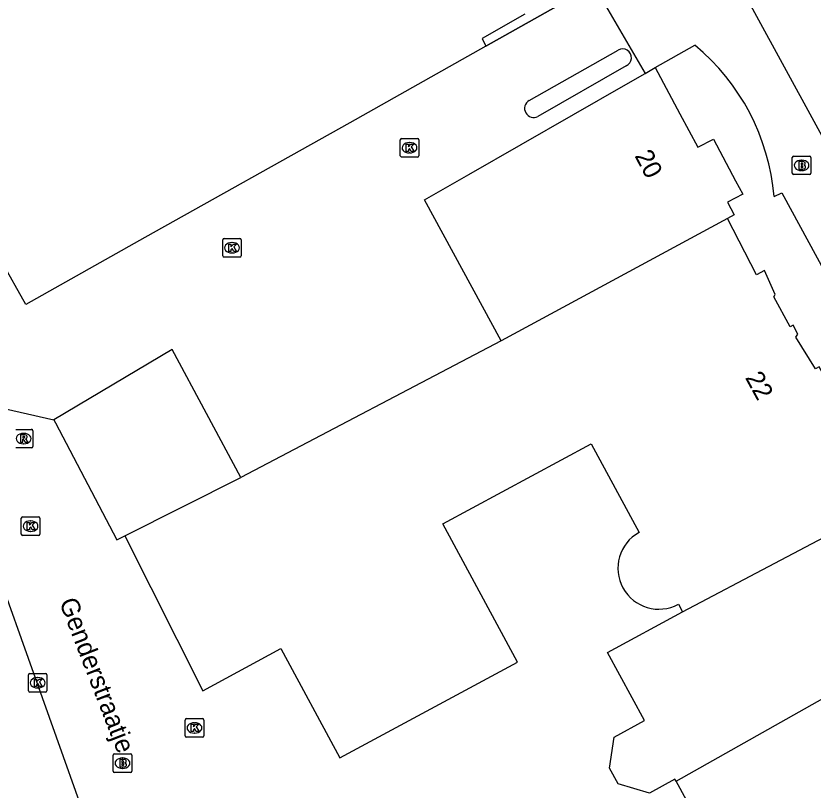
# Model space of a CAD drawing. Extents: x 161087 to 161922, y 382574 to 383873.
# Drawn here: x 161454.07 to 161497.08, y 383379.81 to 383421.58 of the extents above; entities that cross this region are included whole.
import ezdxf

# ---------------------------------------------------------------- set-up
doc = ezdxf.new("R2010")
doc.units = 0
for name, color, linetype in [('IMGEO_Brandkraan', 7, 'Continuous'), ('IMGEO_Fietspad_gesloten', 7, 'Continuous'), ('IMGEO_Kolk', 7, 'Continuous'), ('IMGEO_Openbare_ruimte_label', 7, 'Continuous'), ('IMGEO_Pand', 7, 'Continuous'), ('IMGEO_Pand_nummerreeks', 7, 'Continuous'), ('IMGEO_Pand_overbouw', 7, 'Continuous'), ('IMGEO_Rijbaan_lokaal_gesloten', 7, 'Continuous'), ('IMGEO_Rioolput', 7, 'Continuous'), ('IMGEO_Voetpad_open', 7, 'Continuous')]:
    doc.layers.add(name, color=color, linetype=linetype)

msp = doc.modelspace()

# ---------------------------------------------------------------- linework, layer by layer
at = {"layer": 'IMGEO_Brandkraan'}
for p, q in [((161495.963, 383413.094), (161495.963, 383413.946)), ((161496.038, 383414.02), (161496.89, 383414.02)), ((161496.964, 383413.946), (161496.964, 383413.094)), ((161496.451, 383413.8), (161496.476, 383413.8)), ((161496.89, 383413.02), (161496.038, 383413.02)), ((161496.474, 383413.24), (161496.449, 383413.24)), ((161459.316, 383380.835), (161459.316, 383381.687)), ((161459.391, 383381.761), (161460.243, 383381.761)), ((161460.317, 383381.687), (161460.317, 383380.835)), ((161459.804, 383381.541), (161459.829, 383381.541)), ((161460.243, 383380.761), (161459.391, 383380.761)), ((161459.827, 383380.981), (161459.802, 383380.981))]:
    msp.add_line(p, q, dxfattribs=at)
for points in [[(161495.963, 383413.094), (161495.963, 383413.946)], [(161496.038, 383414.02), (161496.89, 383414.02)], [(161496.964, 383413.946), (161496.964, 383413.094)], [(161496.311, 383413.72), (161496.311, 383413.32), (161496.524, 383413.32)], [(161496.542, 383413.72), (161496.311, 383413.72)], [(161496.49, 383413.639), (161496.436, 383413.639), (161496.436, 383413.563)], [(161496.436, 383413.563), (161496.489, 383413.563)], [(161496.498, 383413.487), (161496.436, 383413.487), (161496.436, 383413.406)], [(161496.436, 383413.406), (161496.498, 383413.406)], [(161496.89, 383413.02), (161496.038, 383413.02)], [(161459.316, 383380.835), (161459.316, 383381.687)], [(161459.391, 383381.761), (161460.243, 383381.761)], [(161460.317, 383381.687), (161460.317, 383380.835)], [(161459.664, 383381.461), (161459.664, 383381.061), (161459.877, 383381.061)], [(161459.895, 383381.461), (161459.664, 383381.461)], [(161459.843, 383381.38), (161459.789, 383381.38), (161459.789, 383381.304)], [(161459.789, 383381.304), (161459.842, 383381.304)], [(161459.851, 383381.228), (161459.789, 383381.228), (161459.789, 383381.147)], [(161459.789, 383381.147), (161459.851, 383381.147)], [(161460.243, 383380.761), (161459.391, 383380.761)]]:
    msp.add_lwpolyline(points, dxfattribs=at)
for centre, radius, start, end in [((161496.04, 383413.944), 0.0765, 91.552, 178.448), ((161496.04, 383413.944), 0.0765, 91.552, 178.448), ((161496.888, 383413.944), 0.0765, 1.552, 88.448), ((161496.888, 383413.944), 0.0765, 1.552, 88.448), ((161496.491, 383413.601), 0.0379, 267.8285, 90.9355), ((161496.499, 383413.446), 0.0404, 269.8759, 90.5077), ((161496.546, 383413.575), 0.145, 59.4692, 91.5367), ((161496.571, 383413.622), 0.0922, 285.5137, 58.1501), ((161496.576, 383413.43), 0.105, 301.3115, 78.989), ((161496.04, 383413.096), 0.0765, 181.552, 268.448), ((161496.04, 383413.096), 0.0765, 181.552, 268.448), ((161496.53, 383413.571), 0.251, 268.6676, 293.5347), ((161496.888, 383413.096), 0.0765, 271.552, 358.448), ((161496.888, 383413.096), 0.0765, 271.552, 358.448), ((161459.393, 383381.685), 0.0765, 91.552, 178.448), ((161459.393, 383381.685), 0.0765, 91.552, 178.448), ((161460.241, 383381.685), 0.0765, 1.552, 88.448), ((161460.241, 383381.685), 0.0765, 1.552, 88.448), ((161459.844, 383381.342), 0.0379, 267.8285, 90.9355), ((161459.852, 383381.187), 0.0404, 269.8759, 90.5077), ((161459.899, 383381.316), 0.145, 59.4692, 91.5367), ((161459.924, 383381.363), 0.0922, 285.5137, 58.1501), ((161459.929, 383381.171), 0.105, 301.3115, 78.989), ((161459.393, 383380.837), 0.0765, 181.552, 268.448), ((161459.393, 383380.837), 0.0765, 181.552, 268.448), ((161459.883, 383381.312), 0.251, 268.6676, 293.5347), ((161460.241, 383380.837), 0.0765, 271.552, 358.448), ((161460.241, 383380.837), 0.0765, 271.552, 358.448)]:
    msp.add_arc(centre, radius, start, end, dxfattribs=at)
for centre, major_axis, ratio, start_param, end_param in [((161496.45, 383413.52), (-0.387, 0.002), 0.722429, 4.712389, 7.853982), ((161496.475, 383413.52), (-0.39, 0.002), 0.717154, 1.570796, 4.712389), ((161459.803, 383381.261), (-0.387, 0.002), 0.722429, 4.712389, 7.853982), ((161459.828, 383381.261), (-0.39, 0.002), 0.717154, 1.570796, 4.712389)]:
    msp.add_ellipse(centre, major_axis=major_axis, ratio=ratio, start_param=start_param, end_param=end_param, dxfattribs=at)
at = {"layer": 'IMGEO_Fietspad_gesloten'}
msp.add_lwpolyline([(161519.914, 383374.197), (161519.252, 383375.416), (161514.754, 383383.636), (161493.934, 383421.754), (161487.783, 383433.046)], dxfattribs=at)
at = {"layer": 'IMGEO_Kolk'}
for p, q in [((161474.806, 383414.042), (161474.806, 383414.894)), ((161474.881, 383414.968), (161475.733, 383414.968)), ((161475.294, 383414.748), (161475.319, 383414.748)), ((161475.807, 383414.894), (161475.807, 383414.042)), ((161475.733, 383413.968), (161474.881, 383413.968)), ((161475.317, 383414.188), (161475.292, 383414.188)), ((161465.302, 383409.573), (161466.154, 383409.573)), ((161465.227, 383408.647), (161465.227, 383409.499)), ((161465.715, 383409.353), (161465.74, 383409.353)), ((161466.228, 383409.499), (161466.228, 383408.647)), ((161465.738, 383408.793), (161465.713, 383408.793)), ((161466.154, 383408.573), (161465.302, 383408.573)), ((161454.354, 383393.625), (161454.354, 383394.477)), ((161454.429, 383394.551), (161455.281, 383394.551)), ((161455.355, 383394.477), (161455.355, 383393.625)), ((161454.842, 383394.331), (161454.867, 383394.331)), ((161454.865, 383393.771), (161454.84, 383393.771)), ((161455.281, 383393.551), (161454.429, 383393.551)), ((161454.74, 383385.173), (161454.74, 383386.025)), ((161454.815, 383386.099), (161455.667, 383386.099)), ((161455.228, 383385.879), (161455.253, 383385.879)), ((161455.741, 383386.025), (161455.741, 383385.173)), ((161455.667, 383385.099), (161454.815, 383385.099)), ((161455.251, 383385.319), (161455.226, 383385.319)), ((161463.201, 383382.739), (161463.201, 383383.591)), ((161463.276, 383383.665), (161464.128, 383383.665)), ((161463.689, 383383.445), (161463.714, 383383.445)), ((161464.202, 383383.591), (161464.202, 383382.739)), ((161463.712, 383382.885), (161463.687, 383382.885)), ((161464.128, 383382.665), (161463.276, 383382.665))]:
    msp.add_line(p, q, dxfattribs=at)
for points in [[(161474.806, 383414.042), (161474.806, 383414.894)], [(161474.881, 383414.968), (161475.733, 383414.968)], [(161475.807, 383414.894), (161475.807, 383414.042)], [(161475.127, 383414.668), (161475.25, 383414.668), (161475.25, 383414.517), (161475.38, 383414.668), (161475.544, 383414.668), (161475.398, 383414.517), (161475.551, 383414.268), (161475.399, 383414.268), (161475.314, 383414.432), (161475.25, 383414.365), (161475.25, 383414.268), (161475.127, 383414.268), (161475.127, 383414.668)], [(161475.733, 383413.968), (161474.881, 383413.968)], [(161465.302, 383409.573), (161466.154, 383409.573)], [(161465.227, 383408.647), (161465.227, 383409.499)], [(161465.548, 383409.273), (161465.671, 383409.273), (161465.671, 383409.122), (161465.801, 383409.273), (161465.965, 383409.273), (161465.819, 383409.122), (161465.972, 383408.873), (161465.82, 383408.873), (161465.735, 383409.037), (161465.671, 383408.97), (161465.671, 383408.873), (161465.548, 383408.873), (161465.548, 383409.273)], [(161466.228, 383409.499), (161466.228, 383408.647)], [(161466.154, 383408.573), (161465.302, 383408.573)], [(161454.354, 383393.625), (161454.354, 383394.477)], [(161454.429, 383394.551), (161455.281, 383394.551)], [(161455.355, 383394.477), (161455.355, 383393.625)], [(161454.675, 383394.251), (161454.798, 383394.251), (161454.798, 383394.1), (161454.928, 383394.251), (161455.092, 383394.251), (161454.946, 383394.1), (161455.099, 383393.851), (161454.947, 383393.851), (161454.862, 383394.015), (161454.798, 383393.948), (161454.798, 383393.851), (161454.675, 383393.851), (161454.675, 383394.251)], [(161455.281, 383393.551), (161454.429, 383393.551)], [(161454.74, 383385.173), (161454.74, 383386.025)], [(161454.815, 383386.099), (161455.667, 383386.099)], [(161455.741, 383386.025), (161455.741, 383385.173)], [(161455.061, 383385.799), (161455.184, 383385.799), (161455.184, 383385.648), (161455.314, 383385.799), (161455.478, 383385.799), (161455.332, 383385.648), (161455.485, 383385.399), (161455.333, 383385.399), (161455.248, 383385.563), (161455.184, 383385.496), (161455.184, 383385.399), (161455.061, 383385.399), (161455.061, 383385.799)], [(161455.667, 383385.099), (161454.815, 383385.099)], [(161463.201, 383382.739), (161463.201, 383383.591)], [(161463.276, 383383.665), (161464.128, 383383.665)], [(161463.522, 383383.365), (161463.645, 383383.365), (161463.645, 383383.214), (161463.775, 383383.365), (161463.939, 383383.365), (161463.793, 383383.214), (161463.946, 383382.965), (161463.794, 383382.965), (161463.709, 383383.129), (161463.645, 383383.062), (161463.645, 383382.965), (161463.522, 383382.965), (161463.522, 383383.365)], [(161464.202, 383383.591), (161464.202, 383382.739)], [(161464.128, 383382.665), (161463.276, 383382.665)]]:
    msp.add_lwpolyline(points, dxfattribs=at)
for centre, start, end in [((161474.883, 383414.892), 91.552, 178.448), ((161474.883, 383414.892), 91.552, 178.448), ((161475.731, 383414.892), 1.552, 88.448), ((161475.731, 383414.892), 1.552, 88.448), ((161474.883, 383414.044), 181.552, 268.448), ((161474.883, 383414.044), 181.552, 268.448), ((161475.731, 383414.044), 271.552, 358.448), ((161475.731, 383414.044), 271.552, 358.448), ((161465.304, 383409.497), 91.552, 178.448), ((161465.304, 383409.497), 91.552, 178.448), ((161466.152, 383409.497), 1.552, 88.448), ((161466.152, 383409.497), 1.552, 88.448), ((161465.304, 383408.649), 181.552, 268.448), ((161465.304, 383408.649), 181.552, 268.448), ((161466.152, 383408.649), 271.552, 358.448), ((161466.152, 383408.649), 271.552, 358.448), ((161454.431, 383394.475), 91.552, 178.448), ((161454.431, 383394.475), 91.552, 178.448), ((161455.279, 383394.475), 1.552, 88.448), ((161455.279, 383394.475), 1.552, 88.448), ((161454.431, 383393.627), 181.552, 268.448), ((161454.431, 383393.627), 181.552, 268.448), ((161455.279, 383393.627), 271.552, 358.448), ((161455.279, 383393.627), 271.552, 358.448), ((161454.817, 383386.023), 91.552, 178.448), ((161454.817, 383386.023), 91.552, 178.448), ((161455.665, 383386.023), 1.552, 88.448), ((161455.665, 383386.023), 1.552, 88.448), ((161454.817, 383385.175), 181.552, 268.448), ((161454.817, 383385.175), 181.552, 268.448), ((161455.665, 383385.175), 271.552, 358.448), ((161455.665, 383385.175), 271.552, 358.448), ((161463.278, 383383.589), 91.552, 178.448), ((161463.278, 383383.589), 91.552, 178.448), ((161464.126, 383383.589), 1.552, 88.448), ((161464.126, 383383.589), 1.552, 88.448), ((161463.278, 383382.741), 181.552, 268.448), ((161463.278, 383382.741), 181.552, 268.448), ((161464.126, 383382.741), 271.552, 358.448), ((161464.126, 383382.741), 271.552, 358.448)]:
    msp.add_arc(centre, 0.0765, start, end, dxfattribs=at)
for centre, major_axis, ratio, start_param, end_param in [((161475.293, 383414.468), (-0.387, 0.002), 0.722429, 4.712389, 7.853982), ((161475.318, 383414.468), (-0.39, 0.002), 0.717154, 1.570796, 4.712389), ((161465.714, 383409.073), (-0.387, 0.002), 0.722429, 4.712389, 7.853982), ((161465.739, 383409.073), (-0.39, 0.002), 0.717154, 1.570796, 4.712389), ((161454.841, 383394.051), (-0.387, 0.002), 0.722429, 4.712389, 7.853982), ((161454.866, 383394.051), (-0.39, 0.002), 0.717154, 1.570796, 4.712389), ((161455.227, 383385.599), (-0.387, 0.002), 0.722429, 4.712389, 7.853982), ((161455.252, 383385.599), (-0.39, 0.002), 0.717154, 1.570796, 4.712389), ((161463.688, 383383.165), (-0.387, 0.002), 0.722429, 4.712389, 7.853982), ((161463.713, 383383.165), (-0.39, 0.002), 0.717154, 1.570796, 4.712389)]:
    msp.add_ellipse(centre, major_axis=major_axis, ratio=ratio, start_param=start_param, end_param=end_param, dxfattribs=at)
at = {"layer": 'IMGEO_Pand'}
for points in [[(161481.527, 383421.679), (161479.219, 383420.361), (161479.429, 383419.953)], [(161479.429, 383419.953), (161472.078, 383415.821), (161461.017, 383409.619), (161454.602, 383406.021), (161453.289, 383408.357), (161449.857, 383407.137), (161448.145, 383406.528), (161428.733, 383399.624), (161427.95, 383401.775), (161428.343, 383401.912), (161426.488, 383407.207)], [(161488.016, 383418.474), (161488.57, 383418.793)], [(161488.57, 383418.793), (161489.901, 383416.299), (161490.863, 383414.497), (161491.707, 383414.937), (161492.906, 383412.685), (161493.292, 383411.96), (161492.464, 383411.528), (161492.83, 383410.858), (161492.46, 383410.655)], [(161480.26, 383404.06), (161476.119, 383411.658), (161478.512, 383413.033), (161486.979, 383417.877), (161488.016, 383418.474)], [(161492.46, 383410.655), (161480.26, 383404.06)], [(161501.105, 383395.27), (161500.753, 383395.91), (161500.543, 383395.795), (161500, 383396.788), (161499.822, 383397.113), (161500, 383397.324), (161499.582, 383398.091), (161499.399, 383397.991), (161498.704, 383399.267), (161498.909, 383399.379), (161498.61, 383399.928), (161498.833, 383400.051), (161497.416, 383402.648), (161497.216, 383402.539), (161496.162, 383404.247), (161496.266, 383404.418), (161496.005, 383404.897), (161495.848, 383404.811), (161494.969, 383406.424), (161495.044, 383406.547), (161494.47, 383407.849), (161494.027, 383407.608), (161492.46, 383410.655)], [(161480.26, 383404.06), (161466.197, 383396.683)], [(161466.197, 383396.683), (161462.502, 383403.575), (161456.112, 383399.794)], [(161456.112, 383399.794), (161456.2, 383399.627), (161459.514, 383393.315), (161459.943, 383393.531)], [(161459.943, 383393.531), (161464.155, 383385.168), (161468.369, 383387.444), (161471.553, 383381.549), (161481.126, 383386.72), (161477.101, 383394.172), (161485.108, 383398.497), (161487.693, 383393.71)], [(161459.943, 383393.531), (161466.197, 383396.683)], [(161490.04, 383389.435), (161500, 383394.687), (161501.105, 383395.27)], [(161489.817, 383389.839), (161490.04, 383389.435)], [(161489.69, 383380.298), (161489.632, 383380.405), (161488.249, 383379.651), (161486.567, 383380.146), (161486.105, 383380.993), (161486.343, 383382.672), (161487.988, 383383.569), (161485.994, 383387.227), (161490.04, 383389.435)], [(161489.69, 383380.298), (161500, 383386.093), (161504.697, 383388.733)], [(161491.428, 383370.219), (161489.723, 383373.347), (161490.7, 383374.948), (161492.17, 383375.749), (161489.69, 383380.298)]]:
    msp.add_lwpolyline(points, dxfattribs=at)
msp.add_arc((161488.763, 383391.779), 2.208, 119.0035, 298.5033, dxfattribs=at)
at = {"layer": 'IMGEO_Pand_overbouw'}
msp.add_lwpolyline([(161481.527, 383421.679), (161479.219, 383420.361), (161479.429, 383419.953), (161485.251, 383423.236), (161485.089, 383423.515), (161484.246, 383424.9), (161479.502, 383433.225)], dxfattribs=at)
at = {"layer": 'IMGEO_Rijbaan_lokaal_gesloten'}
for points in [[(161485.251, 383423.236), (161479.429, 383419.953)], [(161485.251, 383423.236), (161488.016, 383418.474)], [(161481.764, 383417.016), (161486.565, 383419.739)], [(161487.003, 383418.887), (161482.236, 383416.163)], [(161458.425, 383376.541), (161449.614, 383401.267), (161456.112, 383399.794)]]:
    msp.add_lwpolyline(points, dxfattribs=at)
for centre, radius, start, end in [((161486.805, 383419.324), 0.48, 294.4404, 119.9736), ((161482.005, 383416.592), 0.487, 119.5659, 298.3493)]:
    msp.add_arc(centre, radius, start, end, dxfattribs=at)
at = {"layer": 'IMGEO_Rioolput'}
for p, q in [((161454.054, 383399.276), (161454.906, 383399.276)), ((161454.98, 383399.202), (161454.98, 383398.35)), ((161454.467, 383399.056), (161454.492, 383399.056)), ((161454.49, 383398.496), (161454.465, 383398.496)), ((161454.906, 383398.276), (161454.054, 383398.276))]:
    msp.add_line(p, q, dxfattribs=at)
for points in [[(161454.054, 383399.276), (161454.906, 383399.276)], [(161454.98, 383399.202), (161454.98, 383398.35)], [(161454.568, 383398.974), (161454.316, 383398.976), (161454.316, 383398.576)], [(161454.494, 383398.895), (161454.44, 383398.895), (161454.44, 383398.814)], [(161454.44, 383398.814), (161454.492, 383398.814)], [(161454.316, 383398.576), (161454.44, 383398.576), (161454.44, 383398.738), (161454.451, 383398.738)], [(161454.498, 383398.709), (161454.569, 383398.576), (161454.709, 383398.576), (161454.644, 383398.702)], [(161454.906, 383398.276), (161454.054, 383398.276)]]:
    msp.add_lwpolyline(points, dxfattribs=at)
for centre, radius, start, end in [((161454.904, 383399.2), 0.0765, 1.552, 88.448), ((161454.904, 383399.2), 0.0765, 1.552, 88.448), ((161454.476, 383399.003), 0.19, 274.7715, 282.9687), ((161454.5, 383398.799), 0.0964, 77.0061, 93.1865), ((161454.514, 383398.856), 0.0378, 276.6634, 79.6772), ((161454.567, 383398.864), 0.109, 350.3612, 89.416), ((161454.565, 383398.864), 0.112, 277.5842, 350.9817), ((161454.549, 383398.649), 0.108, 29.5134, 73.7905), ((161454.45, 383398.685), 0.0533, 26.0293, 88.6989), ((161454.904, 383398.352), 0.0765, 271.552, 358.448), ((161454.904, 383398.352), 0.0765, 271.552, 358.448)]:
    msp.add_arc(centre, radius, start, end, dxfattribs=at)
for centre, major_axis, ratio, start_param, end_param in [((161454.466, 383398.776), (-0.387, 0.002), 0.722429, 4.712389, 7.853982), ((161454.491, 383398.776), (-0.39, 0.002), 0.717154, 1.570796, 4.712389)]:
    msp.add_ellipse(centre, major_axis=major_axis, ratio=ratio, start_param=start_param, end_param=end_param, dxfattribs=at)
at = {"layer": 'IMGEO_Voetpad_open'}
for points in [[(161488.57, 383418.793), (161490.711, 383420.009)], [(161494.977, 383411.841), (161495.394, 383412.038), (161500, 383403.564), (161512.125, 383381.257), (161509.749, 383379.944)]]:
    msp.add_lwpolyline(points, dxfattribs=at)
msp.add_arc((161483.082, 383410.827), 11.938, 4.8741, 50.2804, dxfattribs=at)

# ---------------------------------------------------------------- texts
at = {"layer": 'IMGEO_Openbare_ruimte_label'}
msp.add_text('Genderstraatje', height=1, rotation=291.1526, dxfattribs=at).set_placement((161456.387, 383389.962))
at = {"layer": 'IMGEO_Pand_nummerreeks'}
for s, rotation, p in [('20', 297.9086, (161487.434, 383414.038)), ('22', 298.5503, (161493.399, 383402.068))]:
    msp.add_text(s, height=1, rotation=rotation, dxfattribs=at).set_placement(p)

doc.saveas('drawing.dxf')
